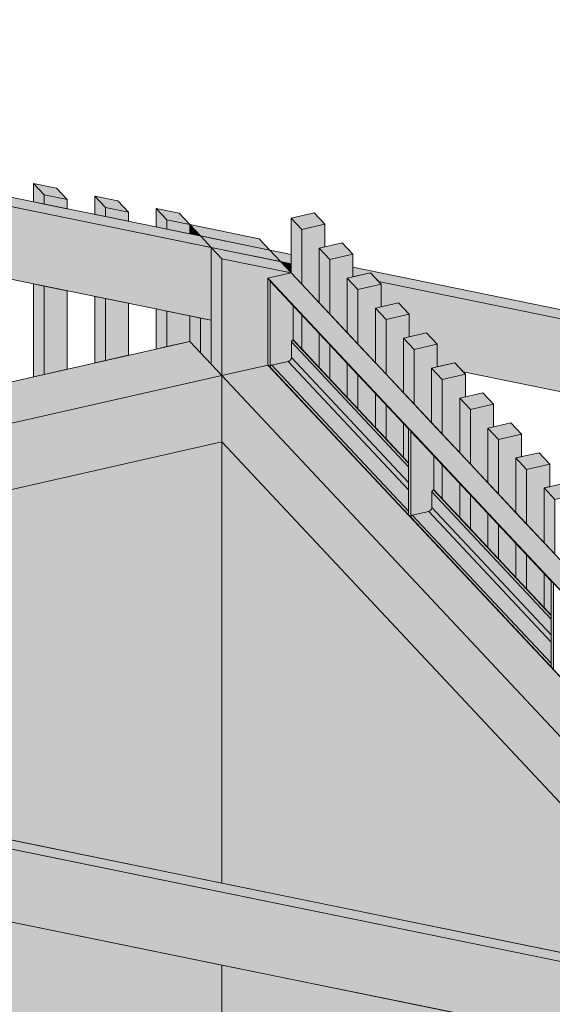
# Model space of a CAD drawing. Header units: millimetres. Extents: x 1567 to 2756, y -116 to 725.
# Tile 405 of 418: x 2523 to 2537, y 669 to 695. Entities that reach past the tile are written whole.
import ezdxf

# ---------------------------------------------------------------- set-up
doc = ezdxf.new("R2010")
doc.units = ezdxf.units.MM
doc.layers.add('Ech.1_75', color=7, linetype='Continuous')

msp = doc.modelspace()

# ---------------------------------------------------------------- hatches: boundary and pattern name
at = {"layer": 'Ech.1_75', "linetype": 'Continuous', "lineweight": 5, "true_color": 0xd4c4b3, "transparency": 33554687}
for points in [[(2529.682, 688.765), (2435.599, 708.014), (2435.878, 707.716), (2529.682, 688.524), (2529.682, 688.765)], [(2498.249, 693.046), (2527.587, 687.043), (2527.587, 688.953), (2501.837, 694.221), (2502.117, 693.923), (2498.249, 693.046)], [(2529.682, 688.524), (2529.403, 688.581), (2529.682, 688.283), (2529.682, 688.524)], [(2531.304, 688.192), (2531.33, 688.187), (2531.762, 688.285), (2531.978, 688.054), (2540.979, 686.213), (2540.7, 686.51), (2531.304, 688.433), (2531.304, 688.192)], [(2531.33, 688.187), (2531.304, 688.192), (2531.304, 688.181), (2531.33, 688.187)], [(2533.515, 685.83), (2533.534, 685.827), (2533.973, 685.926), (2534.192, 685.692), (2538.394, 684.832), (2540.607, 685.334), (2540.979, 686.213), (2531.978, 688.054), (2532.041, 687.987), (2532.041, 687.395), (2532.499, 687.499), (2532.778, 687.201), (2532.778, 686.609), (2533.236, 686.712), (2533.515, 686.415), (2533.515, 685.83)], [(2549.223, 667.916), (2455.139, 687.166), (2455.418, 686.868), (2549.223, 667.676), (2549.223, 667.916)], [(2547.127, 668.104), (2521.378, 673.373), (2521.657, 673.075), (2517.789, 672.197), (2547.127, 666.195), (2547.127, 668.104)]]:
    msp.add_hatch(color=9, dxfattribs=at).paths.add_polyline_path(points)
at = {"layer": 'Ech.1_75', "linetype": 'Continuous', "lineweight": 5, "true_color": 0xeaddd7, "transparency": 33554687}
for points in [[(2522.93, 690.146), (2523.209, 690.089), (2523.209, 690.33), (2522.93, 690.628), (2522.93, 690.146)], [(2523.209, 690.33), (2523.815, 690.206), (2523.535, 690.504), (2522.93, 690.628), (2523.209, 690.33)], [(2523.209, 690.089), (2523.815, 689.965), (2523.815, 690.206), (2523.209, 690.33), (2523.209, 690.089)], [(2524.537, 689.817), (2524.816, 689.76), (2524.816, 690.001), (2524.537, 690.299), (2524.537, 689.817)], [(2524.816, 690.001), (2525.422, 689.877), (2525.143, 690.175), (2524.537, 690.299), (2524.816, 690.001)], [(2524.816, 689.76), (2525.422, 689.636), (2525.422, 689.877), (2524.816, 690.001), (2524.816, 689.76)], [(2526.144, 689.489), (2526.423, 689.431), (2526.423, 689.672), (2526.144, 689.97), (2526.144, 689.489)], [(2526.423, 689.672), (2527.029, 689.548), (2526.75, 689.846), (2526.144, 689.97), (2526.423, 689.672)], [(2530.288, 689.858), (2529.682, 689.72), (2529.962, 689.422), (2530.567, 689.56), (2530.288, 689.858)], [(2526.423, 689.431), (2527.029, 689.308), (2527.029, 689.548), (2526.423, 689.672), (2526.423, 689.431)], [(2529.682, 688.283), (2529.962, 687.985), (2529.962, 689.422), (2529.682, 689.72), (2529.682, 688.283)], [(2530.419, 688.934), (2530.567, 688.967), (2530.567, 689.56), (2529.962, 689.422), (2529.962, 687.985), (2530.419, 687.497), (2530.419, 688.934)], [(2530.699, 688.636), (2531.304, 688.773), (2531.025, 689.071), (2530.419, 688.934), (2530.699, 688.636)], [(2530.699, 688.636), (2530.419, 688.934), (2530.419, 687.497), (2530.699, 687.199), (2530.699, 688.636)], [(2531.304, 688.773), (2530.699, 688.636), (2530.699, 687.199), (2531.156, 686.711), (2531.156, 688.148), (2531.304, 688.181), (2531.304, 688.773)], [(2531.436, 687.85), (2532.041, 687.987), (2531.762, 688.285), (2531.156, 688.148), (2531.436, 687.85)], [(2523.209, 687.939), (2522.93, 687.996), (2522.93, 685.557), (2523.209, 685.621), (2523.209, 687.939)], [(2531.156, 686.711), (2531.435, 686.413), (2531.436, 687.85), (2531.156, 688.148), (2531.156, 686.711)], [(2532.041, 687.987), (2531.436, 687.85), (2531.435, 686.413), (2531.893, 685.924), (2531.893, 687.361), (2532.041, 687.395), (2532.041, 687.987)], [(2523.815, 687.815), (2523.209, 687.939), (2523.209, 685.621), (2523.815, 685.758), (2523.815, 687.815)], [(2524.816, 687.61), (2524.537, 687.667), (2524.537, 685.922), (2524.816, 685.985), (2524.816, 687.61)], [(2525.422, 687.486), (2524.816, 687.61), (2524.816, 685.985), (2525.422, 686.123), (2525.422, 687.486)], [(2532.172, 687.064), (2532.778, 687.201), (2532.499, 687.499), (2531.893, 687.361), (2532.172, 687.064)], [(2526.423, 687.281), (2526.144, 687.338), (2526.144, 686.286), (2526.423, 686.35), (2526.423, 687.281)], [(2527.029, 687.157), (2526.423, 687.281), (2526.423, 686.35), (2527.029, 686.487), (2527.029, 687.157)], [(2529.738, 686.526), (2529.962, 686.288), (2529.962, 687.183), (2529.738, 687.421), (2529.738, 686.526)], [(2531.893, 685.924), (2532.172, 685.627), (2532.172, 687.064), (2531.893, 687.361), (2531.893, 685.924)], [(2530.419, 686.694), (2529.962, 687.183), (2529.962, 686.288), (2530.419, 685.8), (2530.419, 686.694)], [(2532.63, 686.575), (2532.778, 686.609), (2532.778, 687.201), (2532.172, 687.064), (2532.172, 685.627), (2532.63, 685.138), (2532.63, 686.575)], [(2530.699, 686.397), (2530.419, 686.694), (2530.419, 685.8), (2530.699, 685.502), (2530.699, 686.397)], [(2532.909, 686.277), (2533.515, 686.415), (2533.236, 686.712), (2532.63, 686.575), (2532.909, 686.277)], [(2532.909, 686.277), (2532.63, 686.575), (2532.63, 685.138), (2532.909, 684.84), (2532.909, 686.277)], [(2531.156, 685.908), (2530.699, 686.397), (2530.699, 685.502), (2531.156, 685.013), (2531.156, 685.908)], [(2533.367, 685.789), (2533.515, 685.822), (2533.515, 686.415), (2532.909, 686.277), (2532.909, 684.84), (2533.367, 684.352), (2533.367, 685.789)], [(2533.646, 685.491), (2534.252, 685.628), (2533.973, 685.926), (2533.367, 685.789), (2533.646, 685.491)], [(2531.435, 685.61), (2531.156, 685.908), (2531.156, 685.013), (2531.435, 684.716), (2531.435, 685.61)], [(2533.367, 684.352), (2533.646, 684.054), (2533.646, 685.491), (2533.367, 685.789), (2533.367, 684.352)], [(2531.893, 685.122), (2531.435, 685.61), (2531.435, 684.716), (2531.893, 684.227), (2531.893, 685.122)], [(2534.252, 685.628), (2533.646, 685.491), (2533.646, 684.054), (2534.104, 683.566), (2534.104, 685.003), (2534.252, 685.036), (2534.252, 685.628)], [(2534.383, 684.705), (2534.989, 684.842), (2534.71, 685.14), (2534.104, 685.003), (2534.383, 684.705)], [(2532.172, 684.824), (2531.893, 685.122), (2531.893, 684.227), (2532.172, 683.929), (2532.172, 684.824)], [(2534.104, 683.566), (2534.383, 683.268), (2534.383, 684.705), (2534.104, 685.003), (2534.104, 683.566)], [(2532.63, 684.336), (2532.172, 684.824), (2532.172, 683.929), (2532.63, 683.441), (2532.63, 684.336)], [(2534.989, 684.842), (2534.383, 684.705), (2534.383, 683.268), (2534.841, 682.779), (2534.841, 684.216), (2534.989, 684.25), (2534.989, 684.842)], [(2532.63, 683.441), (2532.762, 683.301), (2532.762, 684.195), (2532.63, 684.336), (2532.63, 683.441)], [(2535.12, 683.918), (2535.726, 684.056), (2535.447, 684.354), (2534.841, 684.216), (2535.12, 683.918)], [(2534.841, 682.779), (2535.12, 682.481), (2535.12, 683.918), (2534.841, 684.216), (2534.841, 682.779)], [(2535.726, 684.056), (2535.12, 683.918), (2535.12, 682.481), (2535.578, 681.993), (2535.578, 683.43), (2535.726, 683.463), (2535.726, 684.056)], [(2533.646, 683.252), (2533.423, 683.49), (2533.423, 682.595), (2533.646, 682.357), (2533.646, 683.252)], [(2535.857, 683.132), (2536.463, 683.269), (2536.183, 683.567), (2535.578, 683.43), (2535.857, 683.132)], [(2535.578, 681.993), (2535.857, 681.695), (2535.857, 683.132), (2535.578, 683.43), (2535.578, 681.993)], [(2534.104, 682.763), (2533.646, 683.252), (2533.646, 682.357), (2534.104, 681.868), (2534.104, 682.763)], [(2536.463, 683.269), (2535.857, 683.132), (2535.857, 681.695), (2536.315, 681.207), (2536.315, 682.644), (2536.463, 682.677), (2536.463, 683.269)], [(2534.104, 681.868), (2534.383, 681.57), (2534.383, 682.465), (2534.104, 682.763), (2534.104, 681.868)], [(2536.92, 682.781), (2536.315, 682.644), (2536.594, 682.346), (2537.2, 682.483), (2536.92, 682.781)], [(2536.315, 681.207), (2536.594, 680.909), (2536.594, 682.346), (2536.315, 682.644), (2536.315, 681.207)], [(2534.841, 681.977), (2534.383, 682.465), (2534.383, 681.57), (2534.841, 681.082), (2534.841, 681.977)], [(2534.841, 681.082), (2535.12, 680.784), (2535.12, 681.679), (2534.841, 681.977), (2534.841, 681.082)], [(2535.578, 681.19), (2535.12, 681.679), (2535.12, 680.784), (2535.578, 680.296), (2535.578, 681.19)], [(2535.578, 680.296), (2535.857, 679.998), (2535.857, 680.893), (2535.578, 681.19), (2535.578, 680.296)], [(2535.857, 679.998), (2536.315, 679.509), (2536.315, 680.404), (2535.857, 680.893), (2535.857, 679.998)], [(2536.502, 680.204), (2536.315, 680.404), (2536.315, 679.509), (2536.502, 679.31), (2536.502, 680.204)]]:
    msp.add_hatch(color=254, dxfattribs=at).paths.add_polyline_path(points)
at = {"layer": 'Ech.1_75', "linetype": 'Continuous', "lineweight": 5, "true_color": 0xe0c8b3, "transparency": 33554687}
for points in [[(2527.308, 689.251), (2529.124, 688.879), (2528.845, 689.177), (2527.029, 689.548), (2527.308, 689.251)], [(2527.029, 689.308), (2527.308, 689.251), (2527.029, 689.548), (2527.029, 689.308)], [(2527.587, 685.891), (2527.866, 685.594), (2527.866, 688.655), (2527.587, 688.953), (2527.587, 685.891)], [(2527.866, 688.655), (2529.682, 688.283), (2529.403, 688.581), (2527.587, 688.953), (2527.866, 688.655)], [(2529.682, 688.283), (2527.866, 688.655), (2527.866, 685.594), (2529.077, 685.868), (2529.077, 688.146), (2529.682, 688.283)], [(2527.308, 687.1), (2527.029, 687.157), (2527.029, 686.487), (2527.308, 686.189), (2527.308, 687.1)]]:
    msp.add_hatch(color=9, dxfattribs=at).paths.add_polyline_path(points)
at = {"layer": 'Ech.1_75', "linetype": 'Continuous', "lineweight": 5, "true_color": 0xf7d1b3, "transparency": 33554687}
for points in [[(2529.124, 688.879), (2527.308, 689.251), (2527.587, 688.953), (2529.403, 688.581), (2529.124, 688.879)], [(2527.587, 687.043), (2527.308, 687.1), (2527.308, 686.189), (2527.587, 685.891), (2527.587, 687.043)]]:
    msp.add_hatch(color=254, dxfattribs=at).paths.add_polyline_path(points)
at = {"layer": 'Ech.1_75', "linetype": 'Continuous', "lineweight": 5, "true_color": 0xb3d6f7, "transparency": 33554687}
for points in [[(2547.477, 668.514), (2548.385, 668.328), (2529.682, 688.283), (2529.077, 688.146), (2547.477, 668.514)], [(2547.47, 668.515), (2547.477, 668.514), (2529.077, 688.146), (2529.077, 688.14), (2547.47, 668.515)], [(2529.077, 685.874), (2529.133, 685.815), (2529.133, 688.081), (2529.077, 688.14), (2529.077, 685.874)], [(2529.141, 688.058), (2529.145, 688.054), (2529.403, 687.779), (2532.762, 684.195), (2532.762, 684.209), (2529.133, 688.081), (2529.133, 688.074), (2529.135, 688.068), (2529.137, 688.063), (2529.141, 688.058)], [(2529.175, 685.865), (2529.605, 685.962), (2529.618, 685.966), (2529.631, 685.972), (2529.644, 685.98), (2529.655, 685.989), (2529.665, 686), (2529.674, 686.011), (2529.681, 686.024), (2529.686, 686.037), (2529.689, 686.05), (2529.69, 686.063), (2529.69, 686.475), (2529.69, 686.481), (2529.692, 686.488), (2529.694, 686.494), (2529.698, 686.501), (2529.702, 686.506), (2529.707, 686.512), (2529.713, 686.516), (2529.719, 686.52), (2529.726, 686.523), (2529.732, 686.525), (2529.738, 686.526), (2529.738, 687.421), (2529.141, 688.058), (2529.137, 688.063), (2529.135, 688.068), (2529.133, 688.067), (2529.133, 685.815), (2529.133, 685.821), (2529.135, 685.828), (2529.137, 685.834), (2529.141, 685.84), (2529.145, 685.846), (2529.15, 685.851), (2529.156, 685.856), (2529.162, 685.86), (2529.169, 685.863), (2529.175, 685.865)], [(2529.732, 686.525), (2529.726, 686.523), (2529.719, 686.52), (2529.713, 686.516), (2529.707, 686.512), (2529.702, 686.506), (2529.698, 686.501), (2529.694, 686.494), (2529.692, 686.488), (2529.69, 686.481), (2529.69, 686.475), (2532.762, 683.197), (2532.762, 683.293), (2529.732, 686.525)], [(2532.762, 683.197), (2529.69, 686.475), (2529.69, 686.063), (2532.762, 682.785), (2532.762, 683.197)], [(2529.738, 686.526), (2529.732, 686.525), (2532.762, 683.293), (2532.762, 683.301), (2529.738, 686.526)], [(2529.605, 685.962), (2529.175, 685.865), (2532.762, 682.038), (2532.762, 682.594), (2529.605, 685.962)], [(2529.618, 685.966), (2529.605, 685.962), (2532.762, 682.594), (2532.762, 682.785), (2529.69, 686.063), (2529.689, 686.05), (2529.686, 686.037), (2529.681, 686.024), (2529.674, 686.011), (2529.665, 686), (2529.655, 685.989), (2529.644, 685.98), (2529.631, 685.972), (2529.618, 685.966)], [(2545.115, 668.757), (2545.122, 668.755), (2529.077, 685.874), (2529.077, 685.868), (2545.115, 668.757)], [(2529.175, 685.865), (2529.169, 685.863), (2529.162, 685.86), (2529.156, 685.856), (2529.15, 685.851), (2529.145, 685.846), (2529.141, 685.84), (2529.137, 685.834), (2529.135, 685.828), (2529.133, 685.821), (2529.133, 685.815), (2532.762, 681.943), (2532.762, 682.038), (2529.175, 685.865)], [(2532.762, 681.943), (2532.818, 681.883), (2532.818, 684.149), (2532.762, 684.209), (2532.762, 681.943)], [(2532.826, 684.127), (2532.83, 684.123), (2532.909, 684.038), (2536.502, 680.204), (2536.502, 680.218), (2532.818, 684.149), (2532.818, 684.143), (2532.82, 684.137), (2532.822, 684.132), (2532.826, 684.127)], [(2533.417, 682.594), (2533.423, 682.595), (2533.423, 683.49), (2532.826, 684.127), (2532.822, 684.132), (2532.82, 684.137), (2532.818, 684.136), (2532.818, 681.883), (2532.818, 681.89), (2532.82, 681.896), (2532.822, 681.903), (2532.826, 681.909), (2532.83, 681.915), (2532.835, 681.92), (2532.841, 681.925), (2532.847, 681.928), (2532.853, 681.931), (2532.86, 681.933), (2533.29, 682.031), (2533.303, 682.035), (2533.316, 682.041), (2533.328, 682.048), (2533.34, 682.058), (2533.35, 682.068), (2533.358, 682.08), (2533.365, 682.092), (2533.37, 682.105), (2533.374, 682.118), (2533.375, 682.131), (2533.375, 682.543), (2533.375, 682.55), (2533.377, 682.556), (2533.379, 682.563), (2533.383, 682.569), (2533.387, 682.575), (2533.392, 682.58), (2533.398, 682.585), (2533.404, 682.589), (2533.41, 682.592), (2533.417, 682.594)], [(2533.417, 682.594), (2533.41, 682.592), (2533.404, 682.589), (2533.398, 682.585), (2533.392, 682.58), (2533.387, 682.575), (2533.383, 682.569), (2533.379, 682.563), (2533.377, 682.556), (2533.375, 682.55), (2533.375, 682.543), (2536.502, 679.206), (2536.502, 679.302), (2533.417, 682.594)], [(2533.423, 682.595), (2533.417, 682.594), (2536.502, 679.302), (2536.502, 679.31), (2533.423, 682.595)], [(2536.502, 679.206), (2533.375, 682.543), (2533.375, 682.131), (2536.502, 678.794), (2536.502, 679.206)], [(2533.303, 682.035), (2533.29, 682.031), (2536.502, 678.603), (2536.502, 678.794), (2533.375, 682.131), (2533.374, 682.118), (2533.37, 682.105), (2533.365, 682.092), (2533.358, 682.08), (2533.35, 682.068), (2533.34, 682.058), (2533.328, 682.048), (2533.316, 682.041), (2533.303, 682.035)], [(2532.86, 681.933), (2532.853, 681.931), (2532.847, 681.928), (2532.841, 681.925), (2532.835, 681.92), (2532.83, 681.915), (2532.826, 681.909), (2532.822, 681.903), (2532.82, 681.896), (2532.818, 681.89), (2532.818, 681.883), (2536.502, 677.952), (2536.502, 678.047), (2532.86, 681.933)], [(2533.29, 682.031), (2532.86, 681.933), (2536.502, 678.047), (2536.502, 678.603), (2533.29, 682.031)], [(2536.502, 677.952), (2536.558, 677.892), (2536.558, 680.158), (2536.502, 680.218), (2536.502, 677.952)]]:
    msp.add_hatch(color=254, dxfattribs=at).paths.add_polyline_path(points)
at = {"layer": 'Ech.1_75', "linetype": 'Continuous', "lineweight": 5, "true_color": 0xf3f3f3, "transparency": 33554687}
for points in [[(2527.029, 686.487), (2502.915, 681.018), (2503.753, 680.124), (2527.866, 685.594), (2527.029, 686.487)], [(2529.077, 685.868), (2527.866, 685.594), (2541.991, 670.523), (2543.202, 670.798), (2529.077, 685.868)], [(2505.099, 678.688), (2527.866, 683.852), (2527.866, 685.594), (2503.753, 680.124), (2505.099, 678.688)], [(2540.645, 670.218), (2541.991, 670.523), (2527.866, 685.594), (2527.866, 683.852), (2540.645, 670.218)]]:
    msp.add_hatch(color=7, dxfattribs=at).paths.add_polyline_path(points)
at = {"layer": 'Ech.1_75', "linetype": 'Continuous', "lineweight": 5, "true_color": 0xfdfdfd, "transparency": 33554687}
for points in [[(2507.121, 676.53), (2508.792, 676.188), (2508.792, 676.429), (2510.608, 676.057), (2510.887, 675.76), (2517.033, 674.502), (2517.591, 674.629), (2520.819, 673.968), (2521.099, 673.67), (2527.866, 672.286), (2527.866, 683.852), (2505.099, 678.688), (2507.121, 676.53)], [(2527.866, 672.286), (2539.378, 669.93), (2540.645, 670.218), (2527.866, 683.852), (2527.866, 672.286)], [(2527.866, 670.136), (2517.789, 672.197), (2512.34, 670.962), (2517.878, 665.054), (2527.866, 667.319), (2527.866, 670.136)], [(2534.394, 668.8), (2527.866, 670.136), (2527.866, 667.319), (2534.394, 668.8)]]:
    msp.add_hatch(color=7, dxfattribs=at).paths.add_polyline_path(points)

# ---------------------------------------------------------------- linework, layer by layer
at = {"layer": 'Ech.1_75', "color": 26, "linetype": 'Continuous', "lineweight": 5}
for p, q in [((2529.078, 688.134), (2529.077, 688.14)), ((2529.078, 685.881), (2529.077, 685.874))]:
    msp.add_line(p, q, dxfattribs=at)
at = {"layer": 'Ech.1_75', "color": 5, "linetype": 'Continuous', "lineweight": 5}
for p, q in [((2529.079, 688.128), (2529.078, 688.134)), ((2529.082, 688.123), (2529.079, 688.128)), ((2529.085, 688.118), (2529.082, 688.123))]:
    msp.add_line(p, q, dxfattribs=at)
at = {"layer": 'Ech.1_75', "color": 7, "linetype": 'Continuous', "lineweight": 5}
for points in [[(2529.682, 688.765), (2435.599, 708.014), (2435.878, 707.716), (2529.682, 688.524), (2529.682, 688.765)], [(2498.249, 693.046), (2527.587, 687.043), (2527.587, 688.953), (2501.837, 694.221), (2502.117, 693.923), (2498.249, 693.046)], [(2522.93, 690.146), (2523.209, 690.089), (2523.209, 690.33), (2522.93, 690.628), (2522.93, 690.146)], [(2523.209, 690.33), (2523.815, 690.206), (2523.535, 690.504), (2522.93, 690.628), (2523.209, 690.33)], [(2523.209, 690.089), (2523.815, 689.965), (2523.815, 690.206), (2523.209, 690.33), (2523.209, 690.089)], [(2524.537, 689.817), (2524.816, 689.76), (2524.816, 690.001), (2524.537, 690.299), (2524.537, 689.817)], [(2524.816, 690.001), (2525.422, 689.877), (2525.143, 690.175), (2524.537, 690.299), (2524.816, 690.001)], [(2524.816, 689.76), (2525.422, 689.636), (2525.422, 689.877), (2524.816, 690.001), (2524.816, 689.76)], [(2526.144, 689.489), (2526.423, 689.431), (2526.423, 689.672), (2526.144, 689.97), (2526.144, 689.489)], [(2526.423, 689.672), (2527.029, 689.548), (2526.75, 689.846), (2526.144, 689.97), (2526.423, 689.672)], [(2530.288, 689.858), (2529.682, 689.72), (2529.962, 689.422), (2530.567, 689.56), (2530.288, 689.858)], [(2526.423, 689.431), (2527.029, 689.308), (2527.029, 689.548), (2526.423, 689.672), (2526.423, 689.431)], [(2527.308, 689.251), (2529.124, 688.879), (2528.845, 689.177), (2527.029, 689.548), (2527.308, 689.251)], [(2527.029, 689.308), (2527.308, 689.251), (2527.029, 689.548), (2527.029, 689.308)], [(2529.682, 688.283), (2529.962, 687.985), (2529.962, 689.422), (2529.682, 689.72), (2529.682, 688.283)], [(2530.419, 688.934), (2530.567, 688.967), (2530.567, 689.56), (2529.962, 689.422), (2529.962, 687.985), (2530.419, 687.497), (2530.419, 688.934)], [(2529.124, 688.879), (2527.308, 689.251), (2527.587, 688.953), (2529.403, 688.581), (2529.124, 688.879)], [(2530.699, 688.636), (2531.304, 688.773), (2531.025, 689.071), (2530.419, 688.934), (2530.699, 688.636)], [(2527.587, 685.891), (2527.866, 685.594), (2527.866, 688.655), (2527.587, 688.953), (2527.587, 685.891)], [(2527.866, 688.655), (2529.682, 688.283), (2529.403, 688.581), (2527.587, 688.953), (2527.866, 688.655)], [(2530.699, 688.636), (2530.419, 688.934), (2530.419, 687.497), (2530.699, 687.199), (2530.699, 688.636)], [(2531.304, 688.773), (2530.699, 688.636), (2530.699, 687.199), (2531.156, 686.711), (2531.156, 688.148), (2531.304, 688.181), (2531.304, 688.773)], [(2529.682, 688.283), (2527.866, 688.655), (2527.866, 685.594), (2529.077, 685.868), (2529.077, 688.146), (2529.682, 688.283)], [(2529.682, 688.524), (2529.403, 688.581), (2529.682, 688.283), (2529.682, 688.524)], [(2547.477, 668.514), (2548.385, 668.328), (2529.682, 688.283), (2529.077, 688.146), (2547.477, 668.514)], [(2531.436, 687.85), (2532.041, 687.987), (2531.762, 688.285), (2531.156, 688.148), (2531.436, 687.85)], [(2531.304, 688.192), (2531.33, 688.187), (2531.762, 688.285), (2531.978, 688.054), (2540.979, 686.213), (2540.7, 686.51), (2531.304, 688.433), (2531.304, 688.192)], [(2523.209, 687.939), (2522.93, 687.996), (2522.93, 685.557), (2523.209, 685.621), (2523.209, 687.939)], [(2547.47, 668.515), (2547.477, 668.514), (2529.077, 688.146), (2529.077, 688.14), (2547.47, 668.515)], [(2529.077, 685.874), (2529.133, 685.815), (2529.133, 688.081), (2529.077, 688.14), (2529.077, 685.874)], [(2529.141, 688.058), (2529.145, 688.054), (2529.403, 687.779), (2532.762, 684.195), (2532.762, 684.209), (2529.133, 688.081), (2529.133, 688.074), (2529.135, 688.068), (2529.137, 688.063), (2529.141, 688.058)], [(2529.175, 685.865), (2529.605, 685.962), (2529.618, 685.966), (2529.631, 685.972), (2529.644, 685.98), (2529.655, 685.989), (2529.665, 686), (2529.674, 686.011), (2529.681, 686.024), (2529.686, 686.037), (2529.689, 686.05), (2529.69, 686.063), (2529.69, 686.475), (2529.69, 686.481), (2529.692, 686.488), (2529.694, 686.494), (2529.698, 686.501), (2529.702, 686.506), (2529.707, 686.512), (2529.713, 686.516), (2529.719, 686.52), (2529.726, 686.523), (2529.732, 686.525), (2529.738, 686.526), (2529.738, 687.421), (2529.141, 688.058), (2529.137, 688.063), (2529.135, 688.068), (2529.133, 688.067), (2529.133, 685.815), (2529.133, 685.821), (2529.135, 685.828), (2529.137, 685.834), (2529.141, 685.84), (2529.145, 685.846), (2529.15, 685.851), (2529.156, 685.856), (2529.162, 685.86), (2529.169, 685.863), (2529.175, 685.865)], [(2531.156, 686.711), (2531.435, 686.413), (2531.436, 687.85), (2531.156, 688.148), (2531.156, 686.711)], [(2531.33, 688.187), (2531.304, 688.192), (2531.304, 688.181), (2531.33, 688.187)], [(2532.041, 687.987), (2531.436, 687.85), (2531.435, 686.413), (2531.893, 685.924), (2531.893, 687.361), (2532.041, 687.395), (2532.041, 687.987)], [(2533.515, 685.83), (2533.534, 685.827), (2533.973, 685.926), (2534.192, 685.692), (2538.394, 684.832), (2540.607, 685.334), (2540.979, 686.213), (2531.978, 688.054), (2532.041, 687.987), (2532.041, 687.395), (2532.499, 687.499), (2532.778, 687.201), (2532.778, 686.609), (2533.236, 686.712), (2533.515, 686.415), (2533.515, 685.83)], [(2523.815, 687.815), (2523.209, 687.939), (2523.209, 685.621), (2523.815, 685.758), (2523.815, 687.815)], [(2524.816, 687.61), (2524.537, 687.667), (2524.537, 685.922), (2524.816, 685.985), (2524.816, 687.61)], [(2525.422, 687.486), (2524.816, 687.61), (2524.816, 685.985), (2525.422, 686.123), (2525.422, 687.486)], [(2532.172, 687.064), (2532.778, 687.201), (2532.499, 687.499), (2531.893, 687.361), (2532.172, 687.064)], [(2526.423, 687.281), (2526.144, 687.338), (2526.144, 686.286), (2526.423, 686.35), (2526.423, 687.281)], [(2527.029, 687.157), (2526.423, 687.281), (2526.423, 686.35), (2527.029, 686.487), (2527.029, 687.157)], [(2529.738, 686.526), (2529.962, 686.288), (2529.962, 687.183), (2529.738, 687.421), (2529.738, 686.526)], [(2531.893, 685.924), (2532.172, 685.627), (2532.172, 687.064), (2531.893, 687.361), (2531.893, 685.924)], [(2549.223, 667.916), (2455.139, 687.166), (2455.418, 686.868), (2549.223, 667.676), (2549.223, 667.916)], [(2527.308, 687.1), (2527.029, 687.157), (2527.029, 686.487), (2527.308, 686.189), (2527.308, 687.1)], [(2527.587, 687.043), (2527.308, 687.1), (2527.308, 686.189), (2527.587, 685.891), (2527.587, 687.043)], [(2530.419, 686.694), (2529.962, 687.183), (2529.962, 686.288), (2530.419, 685.8), (2530.419, 686.694)], [(2532.63, 686.575), (2532.778, 686.609), (2532.778, 687.201), (2532.172, 687.064), (2532.172, 685.627), (2532.63, 685.138), (2532.63, 686.575)], [(2530.699, 686.397), (2530.419, 686.694), (2530.419, 685.8), (2530.699, 685.502), (2530.699, 686.397)], [(2532.909, 686.277), (2533.515, 686.415), (2533.236, 686.712), (2532.63, 686.575), (2532.909, 686.277)], [(2527.029, 686.487), (2502.915, 681.018), (2503.753, 680.124), (2527.866, 685.594), (2527.029, 686.487)], [(2529.732, 686.525), (2529.726, 686.523), (2529.719, 686.52), (2529.713, 686.516), (2529.707, 686.512), (2529.702, 686.506), (2529.698, 686.501), (2529.694, 686.494), (2529.692, 686.488), (2529.69, 686.481), (2529.69, 686.475), (2532.762, 683.197), (2532.762, 683.293), (2529.732, 686.525)], [(2532.762, 683.197), (2529.69, 686.475), (2529.69, 686.063), (2532.762, 682.785), (2532.762, 683.197)], [(2529.738, 686.526), (2529.732, 686.525), (2532.762, 683.293), (2532.762, 683.301), (2529.738, 686.526)], [(2532.909, 686.277), (2532.63, 686.575), (2532.63, 685.138), (2532.909, 684.84), (2532.909, 686.277)], [(2531.156, 685.908), (2530.699, 686.397), (2530.699, 685.502), (2531.156, 685.013), (2531.156, 685.908)], [(2533.367, 685.789), (2533.515, 685.822), (2533.515, 686.415), (2532.909, 686.277), (2532.909, 684.84), (2533.367, 684.352), (2533.367, 685.789)], [(2529.605, 685.962), (2529.175, 685.865), (2532.762, 682.038), (2532.762, 682.594), (2529.605, 685.962)], [(2529.618, 685.966), (2529.605, 685.962), (2532.762, 682.594), (2532.762, 682.785), (2529.69, 686.063), (2529.689, 686.05), (2529.686, 686.037), (2529.681, 686.024), (2529.674, 686.011), (2529.665, 686), (2529.655, 685.989), (2529.644, 685.98), (2529.631, 685.972), (2529.618, 685.966)], [(2533.646, 685.491), (2534.252, 685.628), (2533.973, 685.926), (2533.367, 685.789), (2533.646, 685.491)], [(2529.077, 685.868), (2527.866, 685.594), (2541.991, 670.523), (2543.202, 670.798), (2529.077, 685.868)], [(2545.115, 668.757), (2545.122, 668.755), (2529.077, 685.874), (2529.077, 685.868), (2545.115, 668.757)], [(2529.175, 685.865), (2529.169, 685.863), (2529.162, 685.86), (2529.156, 685.856), (2529.15, 685.851), (2529.145, 685.846), (2529.141, 685.84), (2529.137, 685.834), (2529.135, 685.828), (2529.133, 685.821), (2529.133, 685.815), (2532.762, 681.943), (2532.762, 682.038), (2529.175, 685.865)], [(2531.435, 685.61), (2531.156, 685.908), (2531.156, 685.013), (2531.435, 684.716), (2531.435, 685.61)], [(2533.367, 684.352), (2533.646, 684.054), (2533.646, 685.491), (2533.367, 685.789), (2533.367, 684.352)], [(2505.099, 678.688), (2527.866, 683.852), (2527.866, 685.594), (2503.753, 680.124), (2505.099, 678.688)], [(2540.645, 670.218), (2541.991, 670.523), (2527.866, 685.594), (2527.866, 683.852), (2540.645, 670.218)], [(2531.893, 685.122), (2531.435, 685.61), (2531.435, 684.716), (2531.893, 684.227), (2531.893, 685.122)], [(2534.252, 685.628), (2533.646, 685.491), (2533.646, 684.054), (2534.104, 683.566), (2534.104, 685.003), (2534.252, 685.036), (2534.252, 685.628)], [(2534.383, 684.705), (2534.989, 684.842), (2534.71, 685.14), (2534.104, 685.003), (2534.383, 684.705)], [(2532.172, 684.824), (2531.893, 685.122), (2531.893, 684.227), (2532.172, 683.929), (2532.172, 684.824)], [(2534.104, 683.566), (2534.383, 683.268), (2534.383, 684.705), (2534.104, 685.003), (2534.104, 683.566)], [(2532.63, 684.336), (2532.172, 684.824), (2532.172, 683.929), (2532.63, 683.441), (2532.63, 684.336)], [(2534.989, 684.842), (2534.383, 684.705), (2534.383, 683.268), (2534.841, 682.779), (2534.841, 684.216), (2534.989, 684.25), (2534.989, 684.842)], [(2532.63, 683.441), (2532.762, 683.301), (2532.762, 684.195), (2532.63, 684.336), (2532.63, 683.441)], [(2532.762, 681.943), (2532.818, 681.883), (2532.818, 684.149), (2532.762, 684.209), (2532.762, 681.943)], [(2532.826, 684.127), (2532.83, 684.123), (2532.909, 684.038), (2536.502, 680.204), (2536.502, 680.218), (2532.818, 684.149), (2532.818, 684.143), (2532.82, 684.137), (2532.822, 684.132), (2532.826, 684.127)], [(2533.417, 682.594), (2533.423, 682.595), (2533.423, 683.49), (2532.826, 684.127), (2532.822, 684.132), (2532.82, 684.137), (2532.818, 684.136), (2532.818, 681.883), (2532.818, 681.89), (2532.82, 681.896), (2532.822, 681.903), (2532.826, 681.909), (2532.83, 681.915), (2532.835, 681.92), (2532.841, 681.925), (2532.847, 681.928), (2532.853, 681.931), (2532.86, 681.933), (2533.29, 682.031), (2533.303, 682.035), (2533.316, 682.041), (2533.328, 682.048), (2533.34, 682.058), (2533.35, 682.068), (2533.358, 682.08), (2533.365, 682.092), (2533.37, 682.105), (2533.374, 682.118), (2533.375, 682.131), (2533.375, 682.543), (2533.375, 682.55), (2533.377, 682.556), (2533.379, 682.563), (2533.383, 682.569), (2533.387, 682.575), (2533.392, 682.58), (2533.398, 682.585), (2533.404, 682.589), (2533.41, 682.592), (2533.417, 682.594)], [(2535.12, 683.918), (2535.726, 684.056), (2535.447, 684.354), (2534.841, 684.216), (2535.12, 683.918)], [(2534.841, 682.779), (2535.12, 682.481), (2535.12, 683.918), (2534.841, 684.216), (2534.841, 682.779)], [(2507.121, 676.53), (2508.792, 676.188), (2508.792, 676.429), (2510.608, 676.057), (2510.887, 675.76), (2517.033, 674.502), (2517.591, 674.629), (2520.819, 673.968), (2521.099, 673.67), (2527.866, 672.286), (2527.866, 683.852), (2505.099, 678.688), (2507.121, 676.53)], [(2527.866, 672.286), (2539.378, 669.93), (2540.645, 670.218), (2527.866, 683.852), (2527.866, 672.286)], [(2535.726, 684.056), (2535.12, 683.918), (2535.12, 682.481), (2535.578, 681.993), (2535.578, 683.43), (2535.726, 683.463), (2535.726, 684.056)], [(2533.646, 683.252), (2533.423, 683.49), (2533.423, 682.595), (2533.646, 682.357), (2533.646, 683.252)], [(2535.857, 683.132), (2536.463, 683.269), (2536.183, 683.567), (2535.578, 683.43), (2535.857, 683.132)], [(2535.578, 681.993), (2535.857, 681.695), (2535.857, 683.132), (2535.578, 683.43), (2535.578, 681.993)], [(2534.104, 682.763), (2533.646, 683.252), (2533.646, 682.357), (2534.104, 681.868), (2534.104, 682.763)], [(2536.463, 683.269), (2535.857, 683.132), (2535.857, 681.695), (2536.315, 681.207), (2536.315, 682.644), (2536.463, 682.677), (2536.463, 683.269)], [(2533.417, 682.594), (2533.41, 682.592), (2533.404, 682.589), (2533.398, 682.585), (2533.392, 682.58), (2533.387, 682.575), (2533.383, 682.569), (2533.379, 682.563), (2533.377, 682.556), (2533.375, 682.55), (2533.375, 682.543), (2536.502, 679.206), (2536.502, 679.302), (2533.417, 682.594)], [(2533.423, 682.595), (2533.417, 682.594), (2536.502, 679.302), (2536.502, 679.31), (2533.423, 682.595)], [(2534.104, 681.868), (2534.383, 681.57), (2534.383, 682.465), (2534.104, 682.763), (2534.104, 681.868)], [(2536.92, 682.781), (2536.315, 682.644), (2536.594, 682.346), (2537.2, 682.483), (2536.92, 682.781)], [(2536.315, 681.207), (2536.594, 680.909), (2536.594, 682.346), (2536.315, 682.644), (2536.315, 681.207)], [(2536.502, 679.206), (2533.375, 682.543), (2533.375, 682.131), (2536.502, 678.794), (2536.502, 679.206)], [(2534.841, 681.977), (2534.383, 682.465), (2534.383, 681.57), (2534.841, 681.082), (2534.841, 681.977)], [(2533.303, 682.035), (2533.29, 682.031), (2536.502, 678.603), (2536.502, 678.794), (2533.375, 682.131), (2533.374, 682.118), (2533.37, 682.105), (2533.365, 682.092), (2533.358, 682.08), (2533.35, 682.068), (2533.34, 682.058), (2533.328, 682.048), (2533.316, 682.041), (2533.303, 682.035)], [(2532.86, 681.933), (2532.853, 681.931), (2532.847, 681.928), (2532.841, 681.925), (2532.835, 681.92), (2532.83, 681.915), (2532.826, 681.909), (2532.822, 681.903), (2532.82, 681.896), (2532.818, 681.89), (2532.818, 681.883), (2536.502, 677.952), (2536.502, 678.047), (2532.86, 681.933)], [(2533.29, 682.031), (2532.86, 681.933), (2536.502, 678.047), (2536.502, 678.603), (2533.29, 682.031)], [(2534.841, 681.082), (2535.12, 680.784), (2535.12, 681.679), (2534.841, 681.977), (2534.841, 681.082)], [(2535.578, 681.19), (2535.12, 681.679), (2535.12, 680.784), (2535.578, 680.296), (2535.578, 681.19)], [(2535.578, 680.296), (2535.857, 679.998), (2535.857, 680.893), (2535.578, 681.19), (2535.578, 680.296)], [(2535.857, 679.998), (2536.315, 679.509), (2536.315, 680.404), (2535.857, 680.893), (2535.857, 679.998)], [(2536.502, 680.204), (2536.315, 680.404), (2536.315, 679.509), (2536.502, 679.31), (2536.502, 680.204)], [(2536.502, 677.952), (2536.558, 677.892), (2536.558, 680.158), (2536.502, 680.218), (2536.502, 677.952)], [(2547.127, 668.104), (2521.378, 673.373), (2521.657, 673.075), (2517.789, 672.197), (2547.127, 666.195), (2547.127, 668.104)], [(2527.866, 670.136), (2517.789, 672.197), (2512.34, 670.962), (2517.878, 665.054), (2527.866, 667.319), (2527.866, 670.136)], [(2534.394, 668.8), (2527.866, 670.136), (2527.866, 667.319), (2534.394, 668.8)]]:
    msp.add_lwpolyline(points, close=True, dxfattribs=at)

doc.saveas('drawing.dxf')
